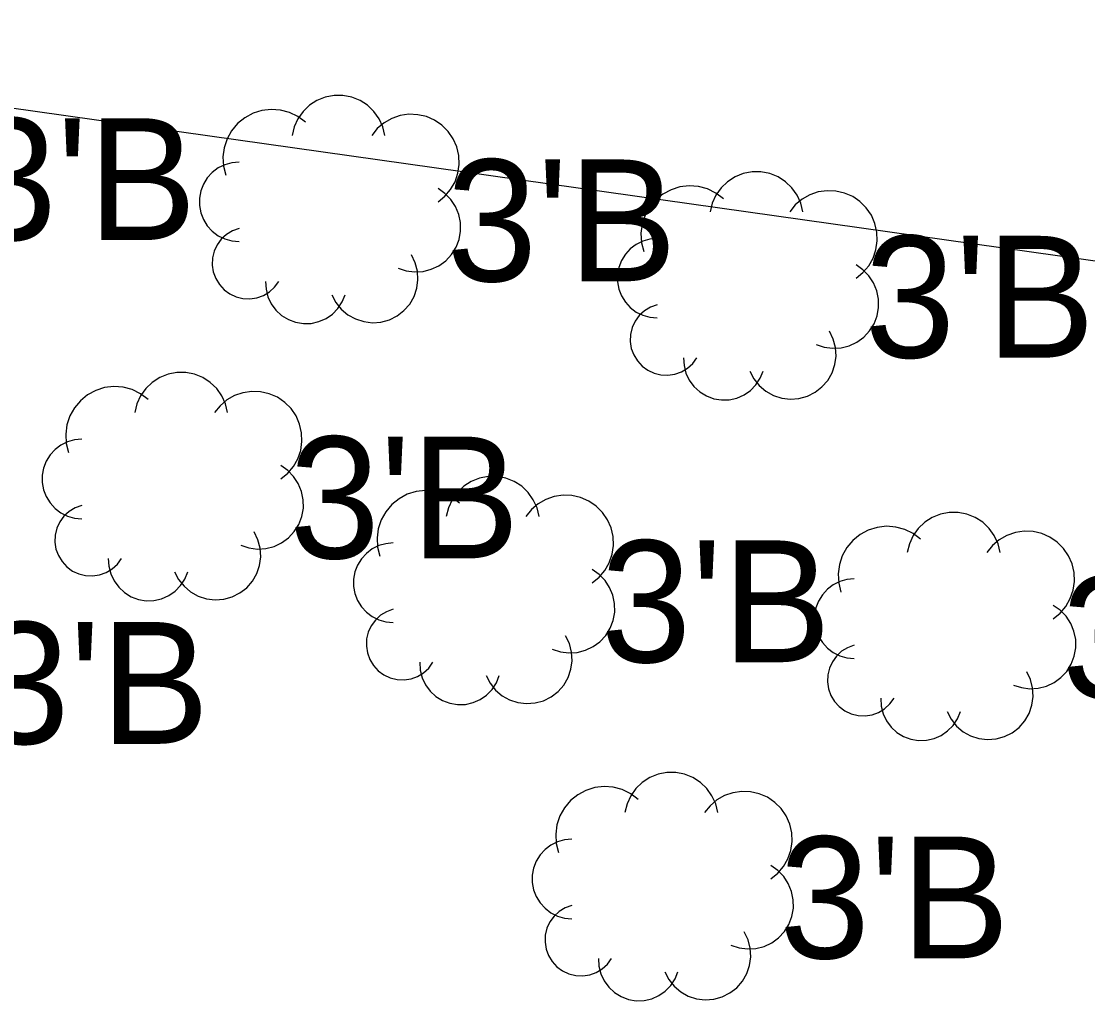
# Model space of a CAD drawing. Extents: x 1363693 to 1365209, y 422201 to 424153.
# Drawn here: x 1363930.35 to 1363944.36, y 423088.4 to 423101.26 of the extents above; entities that cross this region are included whole.
import ezdxf

# ---------------------------------------------------------------- set-up
doc = ezdxf.new("R2010")
doc.units = 0
for name, color, linetype in [('UT_X_Electric', 7, 'Continuous'), ('VG_X_Cells', 7, 'Continuous'), ('VG_X_Text', 7, 'Continuous')]:
    doc.layers.add(name, color=color, linetype=linetype)

msp = doc.modelspace()

# ---------------------------------------------------------------- linework, layer by layer
at = {"layer": 'UT_X_Electric'}
msp.add_lwpolyline([(1363867.968, 423108.916), (1363973.038, 423094.077), (1364006.657, 423093.464)], dxfattribs=at)
at = {"layer": 'VG_X_Cells'}
for points in [[(1363935.128, 423099.757), (1363935.101, 423099.871), (1363935.052, 423099.978), (1363934.984, 423100.073), (1363934.9, 423100.154), (1363934.801, 423100.217), (1363934.692, 423100.261), (1363934.577, 423100.283), (1363934.46, 423100.283), (1363934.345, 423100.261), (1363934.236, 423100.217), (1363934.138, 423100.154), (1363934.053, 423100.073), (1363933.985, 423099.978), (1363933.937, 423099.871), (1363933.909, 423099.757)], [(1363934.083, 423099.931), (1363933.985, 423100.005), (1363933.875, 423100.059), (1363933.757, 423100.091), (1363933.635, 423100.1), (1363933.513, 423100.086), (1363933.397, 423100.049), (1363933.289, 423099.991), (1363933.194, 423099.914), (1363933.115, 423099.82), (1363933.055, 423099.713), (1363933.017, 423099.597), (1363933.001, 423099.476), (1363933.008, 423099.353), (1363933.038, 423099.235)], [(1363935.825, 423098.887), (1363935.916, 423098.96), (1363935.991, 423099.049), (1363936.049, 423099.15), (1363936.087, 423099.261), (1363936.104, 423099.376), (1363936.099, 423099.493), (1363936.073, 423099.607), (1363936.026, 423099.713), (1363935.96, 423099.81), (1363935.877, 423099.892), (1363935.781, 423099.958), (1363935.674, 423100.005), (1363935.56, 423100.031), (1363935.444, 423100.036), (1363935.328, 423100.019), (1363935.218, 423099.981), (1363935.117, 423099.923), (1363935.028, 423099.848), (1363934.954, 423099.757)], [(1363933.213, 423099.409), (1363933.116, 423099.4), (1363933.024, 423099.374), (1363932.937, 423099.331), (1363932.861, 423099.273), (1363932.796, 423099.201), (1363932.745, 423099.119), (1363932.71, 423099.029), (1363932.692, 423098.935), (1363932.692, 423098.838), (1363932.71, 423098.744), (1363932.745, 423098.654), (1363932.796, 423098.572), (1363932.861, 423098.5), (1363932.937, 423098.442), (1363933.024, 423098.399), (1363933.116, 423098.373), (1363933.213, 423098.364)], [(1363940.617, 423098.754), (1363940.59, 423098.868), (1363940.541, 423098.975), (1363940.473, 423099.07), (1363940.389, 423099.151), (1363940.29, 423099.214), (1363940.181, 423099.258), (1363940.066, 423099.28), (1363939.949, 423099.28), (1363939.834, 423099.258), (1363939.725, 423099.214), (1363939.627, 423099.151), (1363939.542, 423099.07), (1363939.474, 423098.975), (1363939.426, 423098.868), (1363939.398, 423098.754)], [(1363935.302, 423098.016), (1363935.408, 423097.981), (1363935.518, 423097.966), (1363935.629, 423097.973), (1363935.737, 423098), (1363935.837, 423098.048), (1363935.927, 423098.113), (1363936.003, 423098.195), (1363936.062, 423098.289), (1363936.102, 423098.393), (1363936.122, 423098.502), (1363936.12, 423098.613), (1363936.098, 423098.722), (1363936.055, 423098.825), (1363935.994, 423098.918), (1363935.916, 423098.997), (1363935.825, 423099.061)], [(1363939.572, 423098.928), (1363939.474, 423099.002), (1363939.364, 423099.056), (1363939.246, 423099.088), (1363939.124, 423099.097), (1363939.002, 423099.083), (1363938.886, 423099.046), (1363938.778, 423098.988), (1363938.683, 423098.911), (1363938.604, 423098.817), (1363938.544, 423098.71), (1363938.506, 423098.594), (1363938.49, 423098.473), (1363938.497, 423098.35), (1363938.527, 423098.232)], [(1363941.314, 423097.884), (1363941.405, 423097.957), (1363941.48, 423098.046), (1363941.538, 423098.147), (1363941.576, 423098.258), (1363941.593, 423098.373), (1363941.588, 423098.49), (1363941.562, 423098.604), (1363941.515, 423098.71), (1363941.449, 423098.807), (1363941.366, 423098.889), (1363941.27, 423098.955), (1363941.163, 423099.002), (1363941.049, 423099.028), (1363940.933, 423099.033), (1363940.817, 423099.016), (1363940.707, 423098.978), (1363940.606, 423098.92), (1363940.517, 423098.845), (1363940.443, 423098.754)], [(1363933.213, 423098.538), (1363933.126, 423098.506), (1363933.047, 423098.459), (1363932.979, 423098.396), (1363932.925, 423098.322), (1363932.886, 423098.238), (1363932.864, 423098.149), (1363932.86, 423098.056), (1363932.874, 423097.965), (1363932.906, 423097.879), (1363932.954, 423097.8), (1363933.016, 423097.732), (1363933.09, 423097.677), (1363933.174, 423097.638), (1363933.263, 423097.616), (1363933.355, 423097.612), (1363933.447, 423097.626), (1363933.533, 423097.657), (1363933.612, 423097.705), (1363933.68, 423097.767), (1363933.735, 423097.842)], [(1363938.702, 423098.406), (1363938.605, 423098.397), (1363938.513, 423098.371), (1363938.426, 423098.328), (1363938.35, 423098.27), (1363938.285, 423098.198), (1363938.234, 423098.116), (1363938.199, 423098.026), (1363938.181, 423097.932), (1363938.181, 423097.835), (1363938.199, 423097.741), (1363938.234, 423097.651), (1363938.285, 423097.569), (1363938.35, 423097.497), (1363938.426, 423097.439), (1363938.513, 423097.396), (1363938.605, 423097.37), (1363938.702, 423097.361)], [(1363934.432, 423097.667), (1363934.484, 423097.566), (1363934.555, 423097.477), (1363934.642, 423097.403), (1363934.741, 423097.348), (1363934.849, 423097.313), (1363934.963, 423097.299), (1363935.076, 423097.308), (1363935.186, 423097.338), (1363935.288, 423097.389), (1363935.378, 423097.458), (1363935.453, 423097.544), (1363935.51, 423097.643), (1363935.546, 423097.751), (1363935.562, 423097.863), (1363935.555, 423097.977), (1363935.526, 423098.087), (1363935.477, 423098.19)], [(1363940.791, 423097.013), (1363940.897, 423096.978), (1363941.007, 423096.963), (1363941.118, 423096.97), (1363941.226, 423096.997), (1363941.326, 423097.045), (1363941.416, 423097.11), (1363941.492, 423097.192), (1363941.551, 423097.286), (1363941.591, 423097.39), (1363941.611, 423097.499), (1363941.609, 423097.61), (1363941.587, 423097.719), (1363941.544, 423097.822), (1363941.483, 423097.915), (1363941.405, 423097.994), (1363941.314, 423098.058)], [(1363933.561, 423097.842), (1363933.567, 423097.739), (1363933.592, 423097.639), (1363933.636, 423097.546), (1363933.697, 423097.464), (1363933.772, 423097.394), (1363933.86, 423097.34), (1363933.956, 423097.304), (1363934.058, 423097.287), (1363934.16, 423097.29), (1363934.261, 423097.313), (1363934.355, 423097.354), (1363934.439, 423097.412), (1363934.511, 423097.486), (1363934.567, 423097.572), (1363934.606, 423097.667)], [(1363938.702, 423097.535), (1363938.615, 423097.503), (1363938.536, 423097.456), (1363938.468, 423097.393), (1363938.414, 423097.319), (1363938.375, 423097.235), (1363938.353, 423097.146), (1363938.349, 423097.053), (1363938.363, 423096.962), (1363938.395, 423096.876), (1363938.443, 423096.797), (1363938.505, 423096.729), (1363938.579, 423096.674), (1363938.663, 423096.635), (1363938.752, 423096.613), (1363938.844, 423096.609), (1363938.936, 423096.623), (1363939.022, 423096.654), (1363939.101, 423096.702), (1363939.169, 423096.764), (1363939.224, 423096.839)], [(1363939.921, 423096.664), (1363939.973, 423096.563), (1363940.044, 423096.474), (1363940.131, 423096.4), (1363940.23, 423096.345), (1363940.338, 423096.31), (1363940.452, 423096.296), (1363940.565, 423096.305), (1363940.675, 423096.335), (1363940.777, 423096.386), (1363940.867, 423096.455), (1363940.942, 423096.541), (1363940.999, 423096.64), (1363941.035, 423096.748), (1363941.051, 423096.86), (1363941.044, 423096.974), (1363941.015, 423097.084), (1363940.966, 423097.187)], [(1363939.05, 423096.839), (1363939.056, 423096.736), (1363939.081, 423096.636), (1363939.125, 423096.543), (1363939.186, 423096.461), (1363939.261, 423096.391), (1363939.349, 423096.337), (1363939.445, 423096.301), (1363939.547, 423096.284), (1363939.649, 423096.287), (1363939.75, 423096.31), (1363939.844, 423096.351), (1363939.928, 423096.409), (1363940, 423096.483), (1363940.056, 423096.569), (1363940.095, 423096.664)], [(1363933.063, 423096.118), (1363933.036, 423096.232), (1363932.987, 423096.339), (1363932.919, 423096.434), (1363932.835, 423096.515), (1363932.736, 423096.578), (1363932.627, 423096.622), (1363932.512, 423096.644), (1363932.395, 423096.644), (1363932.28, 423096.622), (1363932.171, 423096.578), (1363932.073, 423096.515), (1363931.988, 423096.434), (1363931.92, 423096.339), (1363931.872, 423096.232), (1363931.844, 423096.118)], [(1363932.018, 423096.292), (1363931.92, 423096.366), (1363931.81, 423096.42), (1363931.692, 423096.452), (1363931.57, 423096.461), (1363931.448, 423096.447), (1363931.332, 423096.41), (1363931.224, 423096.352), (1363931.129, 423096.275), (1363931.05, 423096.181), (1363930.99, 423096.074), (1363930.952, 423095.958), (1363930.936, 423095.837), (1363930.943, 423095.714), (1363930.973, 423095.596)], [(1363933.76, 423095.248), (1363933.851, 423095.321), (1363933.926, 423095.41), (1363933.984, 423095.511), (1363934.022, 423095.622), (1363934.039, 423095.737), (1363934.034, 423095.854), (1363934.008, 423095.968), (1363933.961, 423096.074), (1363933.895, 423096.171), (1363933.812, 423096.253), (1363933.716, 423096.319), (1363933.609, 423096.366), (1363933.495, 423096.392), (1363933.379, 423096.397), (1363933.263, 423096.38), (1363933.153, 423096.342), (1363933.052, 423096.284), (1363932.963, 423096.209), (1363932.889, 423096.118)], [(1363931.148, 423095.77), (1363931.051, 423095.761), (1363930.959, 423095.735), (1363930.872, 423095.692), (1363930.796, 423095.634), (1363930.731, 423095.562), (1363930.68, 423095.48), (1363930.645, 423095.39), (1363930.627, 423095.296), (1363930.627, 423095.199), (1363930.645, 423095.105), (1363930.68, 423095.015), (1363930.731, 423094.933), (1363930.796, 423094.861), (1363930.872, 423094.803), (1363930.959, 423094.76), (1363931.051, 423094.734), (1363931.148, 423094.725)], [(1363933.237, 423094.377), (1363933.343, 423094.342), (1363933.453, 423094.327), (1363933.564, 423094.334), (1363933.672, 423094.361), (1363933.772, 423094.409), (1363933.862, 423094.474), (1363933.938, 423094.556), (1363933.997, 423094.65), (1363934.037, 423094.754), (1363934.057, 423094.863), (1363934.055, 423094.974), (1363934.033, 423095.083), (1363933.99, 423095.186), (1363933.929, 423095.279), (1363933.851, 423095.358), (1363933.76, 423095.422)], [(1363937.152, 423094.754), (1363937.125, 423094.868), (1363937.076, 423094.975), (1363937.008, 423095.07), (1363936.924, 423095.151), (1363936.825, 423095.214), (1363936.716, 423095.258), (1363936.601, 423095.28), (1363936.484, 423095.28), (1363936.369, 423095.258), (1363936.26, 423095.214), (1363936.162, 423095.151), (1363936.077, 423095.07), (1363936.009, 423094.975), (1363935.961, 423094.868), (1363935.933, 423094.754)], [(1363936.107, 423094.928), (1363936.009, 423095.002), (1363935.899, 423095.056), (1363935.781, 423095.088), (1363935.659, 423095.097), (1363935.537, 423095.083), (1363935.421, 423095.046), (1363935.313, 423094.988), (1363935.218, 423094.911), (1363935.139, 423094.817), (1363935.079, 423094.71), (1363935.041, 423094.594), (1363935.025, 423094.473), (1363935.032, 423094.35), (1363935.062, 423094.232)], [(1363931.148, 423094.899), (1363931.061, 423094.867), (1363930.982, 423094.82), (1363930.914, 423094.757), (1363930.86, 423094.683), (1363930.821, 423094.599), (1363930.799, 423094.51), (1363930.795, 423094.417), (1363930.809, 423094.326), (1363930.841, 423094.24), (1363930.889, 423094.161), (1363930.951, 423094.093), (1363931.025, 423094.038), (1363931.109, 423093.999), (1363931.198, 423093.977), (1363931.29, 423093.973), (1363931.382, 423093.987), (1363931.468, 423094.018), (1363931.547, 423094.066), (1363931.615, 423094.128), (1363931.67, 423094.203)], [(1363937.849, 423093.884), (1363937.94, 423093.957), (1363938.015, 423094.046), (1363938.073, 423094.147), (1363938.111, 423094.258), (1363938.128, 423094.373), (1363938.123, 423094.49), (1363938.097, 423094.604), (1363938.05, 423094.71), (1363937.984, 423094.807), (1363937.901, 423094.889), (1363937.805, 423094.955), (1363937.698, 423095.002), (1363937.584, 423095.028), (1363937.468, 423095.033), (1363937.352, 423095.016), (1363937.242, 423094.978), (1363937.141, 423094.92), (1363937.052, 423094.845), (1363936.978, 423094.754)], [(1363943.206, 423094.282), (1363943.179, 423094.396), (1363943.13, 423094.503), (1363943.062, 423094.598), (1363942.978, 423094.679), (1363942.879, 423094.742), (1363942.77, 423094.786), (1363942.655, 423094.808), (1363942.538, 423094.808), (1363942.423, 423094.786), (1363942.314, 423094.742), (1363942.216, 423094.679), (1363942.131, 423094.598), (1363942.063, 423094.503), (1363942.015, 423094.396), (1363941.987, 423094.282)], [(1363942.161, 423094.456), (1363942.063, 423094.53), (1363941.953, 423094.584), (1363941.835, 423094.616), (1363941.713, 423094.625), (1363941.591, 423094.611), (1363941.475, 423094.574), (1363941.367, 423094.516), (1363941.272, 423094.439), (1363941.193, 423094.345), (1363941.133, 423094.238), (1363941.095, 423094.122), (1363941.079, 423094.001), (1363941.086, 423093.878), (1363941.116, 423093.76)], [(1363932.367, 423094.028), (1363932.419, 423093.927), (1363932.49, 423093.838), (1363932.577, 423093.764), (1363932.676, 423093.709), (1363932.784, 423093.674), (1363932.898, 423093.66), (1363933.011, 423093.669), (1363933.121, 423093.699), (1363933.223, 423093.75), (1363933.313, 423093.819), (1363933.388, 423093.905), (1363933.445, 423094.004), (1363933.481, 423094.112), (1363933.497, 423094.224), (1363933.49, 423094.338), (1363933.461, 423094.448), (1363933.412, 423094.551)], [(1363943.903, 423093.412), (1363943.994, 423093.485), (1363944.069, 423093.574), (1363944.127, 423093.675), (1363944.165, 423093.786), (1363944.182, 423093.901), (1363944.177, 423094.018), (1363944.151, 423094.132), (1363944.104, 423094.238), (1363944.038, 423094.335), (1363943.955, 423094.417), (1363943.859, 423094.483), (1363943.752, 423094.53), (1363943.638, 423094.556), (1363943.522, 423094.561), (1363943.406, 423094.544), (1363943.296, 423094.506), (1363943.195, 423094.448), (1363943.106, 423094.373), (1363943.032, 423094.282)], [(1363935.237, 423094.406), (1363935.14, 423094.397), (1363935.048, 423094.371), (1363934.961, 423094.328), (1363934.885, 423094.27), (1363934.82, 423094.198), (1363934.769, 423094.116), (1363934.734, 423094.026), (1363934.716, 423093.932), (1363934.716, 423093.835), (1363934.734, 423093.741), (1363934.769, 423093.651), (1363934.82, 423093.569), (1363934.885, 423093.497), (1363934.961, 423093.439), (1363935.048, 423093.396), (1363935.14, 423093.37), (1363935.237, 423093.361)], [(1363931.496, 423094.203), (1363931.502, 423094.1), (1363931.527, 423094), (1363931.571, 423093.907), (1363931.632, 423093.825), (1363931.707, 423093.755), (1363931.795, 423093.701), (1363931.891, 423093.665), (1363931.993, 423093.648), (1363932.095, 423093.651), (1363932.196, 423093.674), (1363932.29, 423093.715), (1363932.374, 423093.773), (1363932.446, 423093.847), (1363932.502, 423093.933), (1363932.541, 423094.028)], [(1363937.326, 423093.013), (1363937.432, 423092.978), (1363937.542, 423092.963), (1363937.653, 423092.97), (1363937.761, 423092.997), (1363937.861, 423093.045), (1363937.951, 423093.11), (1363938.027, 423093.192), (1363938.086, 423093.286), (1363938.126, 423093.39), (1363938.146, 423093.499), (1363938.144, 423093.61), (1363938.122, 423093.719), (1363938.079, 423093.822), (1363938.018, 423093.915), (1363937.94, 423093.994), (1363937.849, 423094.058)], [(1363941.291, 423093.934), (1363941.194, 423093.925), (1363941.102, 423093.899), (1363941.015, 423093.856), (1363940.939, 423093.798), (1363940.874, 423093.726), (1363940.823, 423093.644), (1363940.788, 423093.554), (1363940.77, 423093.46), (1363940.77, 423093.363), (1363940.788, 423093.269), (1363940.823, 423093.179), (1363940.874, 423093.097), (1363940.939, 423093.025), (1363941.015, 423092.967), (1363941.102, 423092.924), (1363941.194, 423092.898), (1363941.291, 423092.889)], [(1363935.237, 423093.535), (1363935.15, 423093.503), (1363935.071, 423093.456), (1363935.003, 423093.393), (1363934.949, 423093.319), (1363934.91, 423093.235), (1363934.888, 423093.146), (1363934.884, 423093.053), (1363934.898, 423092.962), (1363934.93, 423092.876), (1363934.978, 423092.797), (1363935.04, 423092.729), (1363935.114, 423092.674), (1363935.198, 423092.635), (1363935.287, 423092.613), (1363935.379, 423092.609), (1363935.471, 423092.623), (1363935.557, 423092.654), (1363935.636, 423092.702), (1363935.704, 423092.764), (1363935.759, 423092.839)], [(1363943.38, 423092.541), (1363943.486, 423092.506), (1363943.596, 423092.491), (1363943.707, 423092.498), (1363943.815, 423092.525), (1363943.915, 423092.573), (1363944.005, 423092.638), (1363944.081, 423092.72), (1363944.14, 423092.814), (1363944.18, 423092.918), (1363944.2, 423093.027), (1363944.198, 423093.138), (1363944.176, 423093.247), (1363944.133, 423093.35), (1363944.072, 423093.443), (1363943.994, 423093.522), (1363943.903, 423093.586)], [(1363936.456, 423092.664), (1363936.508, 423092.563), (1363936.579, 423092.474), (1363936.666, 423092.4), (1363936.765, 423092.345), (1363936.873, 423092.31), (1363936.987, 423092.296), (1363937.1, 423092.305), (1363937.21, 423092.335), (1363937.312, 423092.386), (1363937.402, 423092.455), (1363937.477, 423092.541), (1363937.534, 423092.64), (1363937.57, 423092.748), (1363937.586, 423092.86), (1363937.579, 423092.974), (1363937.55, 423093.084), (1363937.501, 423093.187)], [(1363941.291, 423093.063), (1363941.204, 423093.031), (1363941.125, 423092.984), (1363941.057, 423092.921), (1363941.003, 423092.847), (1363940.964, 423092.763), (1363940.942, 423092.674), (1363940.938, 423092.581), (1363940.952, 423092.49), (1363940.984, 423092.404), (1363941.032, 423092.325), (1363941.094, 423092.257), (1363941.168, 423092.202), (1363941.252, 423092.163), (1363941.341, 423092.141), (1363941.433, 423092.137), (1363941.525, 423092.151), (1363941.611, 423092.182), (1363941.69, 423092.23), (1363941.758, 423092.292), (1363941.813, 423092.367)], [(1363935.585, 423092.839), (1363935.591, 423092.736), (1363935.616, 423092.636), (1363935.66, 423092.543), (1363935.721, 423092.461), (1363935.796, 423092.391), (1363935.884, 423092.337), (1363935.98, 423092.301), (1363936.082, 423092.284), (1363936.184, 423092.287), (1363936.285, 423092.31), (1363936.379, 423092.351), (1363936.463, 423092.409), (1363936.535, 423092.483), (1363936.591, 423092.569), (1363936.63, 423092.664)], [(1363942.51, 423092.192), (1363942.562, 423092.091), (1363942.633, 423092.002), (1363942.72, 423091.928), (1363942.819, 423091.873), (1363942.927, 423091.838), (1363943.041, 423091.824), (1363943.154, 423091.833), (1363943.264, 423091.863), (1363943.366, 423091.914), (1363943.456, 423091.983), (1363943.531, 423092.069), (1363943.588, 423092.168), (1363943.624, 423092.276), (1363943.64, 423092.388), (1363943.633, 423092.502), (1363943.604, 423092.612), (1363943.555, 423092.715)], [(1363941.639, 423092.367), (1363941.645, 423092.264), (1363941.67, 423092.164), (1363941.714, 423092.071), (1363941.775, 423091.989), (1363941.85, 423091.919), (1363941.938, 423091.865), (1363942.034, 423091.829), (1363942.136, 423091.812), (1363942.238, 423091.815), (1363942.339, 423091.838), (1363942.433, 423091.879), (1363942.517, 423091.937), (1363942.589, 423092.011), (1363942.645, 423092.097), (1363942.684, 423092.192)], [(1363939.498, 423090.865), (1363939.471, 423090.979), (1363939.422, 423091.086), (1363939.354, 423091.181), (1363939.27, 423091.262), (1363939.171, 423091.325), (1363939.062, 423091.369), (1363938.947, 423091.391), (1363938.83, 423091.391), (1363938.715, 423091.369), (1363938.606, 423091.325), (1363938.508, 423091.262), (1363938.423, 423091.181), (1363938.355, 423091.086), (1363938.307, 423090.979), (1363938.279, 423090.865)], [(1363938.453, 423091.039), (1363938.355, 423091.113), (1363938.245, 423091.167), (1363938.127, 423091.199), (1363938.005, 423091.208), (1363937.883, 423091.194), (1363937.767, 423091.157), (1363937.659, 423091.099), (1363937.564, 423091.022), (1363937.485, 423090.928), (1363937.425, 423090.821), (1363937.387, 423090.705), (1363937.371, 423090.584), (1363937.378, 423090.461), (1363937.408, 423090.343)], [(1363940.195, 423089.995), (1363940.286, 423090.068), (1363940.361, 423090.157), (1363940.419, 423090.258), (1363940.457, 423090.369), (1363940.474, 423090.484), (1363940.469, 423090.601), (1363940.443, 423090.715), (1363940.396, 423090.821), (1363940.33, 423090.918), (1363940.247, 423091), (1363940.151, 423091.066), (1363940.044, 423091.113), (1363939.93, 423091.139), (1363939.814, 423091.144), (1363939.698, 423091.127), (1363939.588, 423091.089), (1363939.487, 423091.031), (1363939.398, 423090.956), (1363939.324, 423090.865)], [(1363937.583, 423090.517), (1363937.486, 423090.508), (1363937.394, 423090.482), (1363937.307, 423090.439), (1363937.231, 423090.381), (1363937.166, 423090.309), (1363937.115, 423090.227), (1363937.08, 423090.137), (1363937.062, 423090.043), (1363937.062, 423089.946), (1363937.08, 423089.852), (1363937.115, 423089.762), (1363937.166, 423089.68), (1363937.231, 423089.608), (1363937.307, 423089.55), (1363937.394, 423089.507), (1363937.486, 423089.481), (1363937.583, 423089.472)], [(1363939.672, 423089.124), (1363939.778, 423089.089), (1363939.888, 423089.074), (1363939.999, 423089.081), (1363940.107, 423089.108), (1363940.207, 423089.156), (1363940.297, 423089.221), (1363940.373, 423089.303), (1363940.432, 423089.397), (1363940.472, 423089.501), (1363940.492, 423089.61), (1363940.49, 423089.721), (1363940.468, 423089.83), (1363940.425, 423089.933), (1363940.364, 423090.026), (1363940.286, 423090.105), (1363940.195, 423090.169)], [(1363937.583, 423089.646), (1363937.496, 423089.614), (1363937.417, 423089.567), (1363937.349, 423089.504), (1363937.295, 423089.43), (1363937.256, 423089.346), (1363937.234, 423089.257), (1363937.23, 423089.164), (1363937.244, 423089.073), (1363937.276, 423088.987), (1363937.324, 423088.908), (1363937.386, 423088.84), (1363937.46, 423088.785), (1363937.544, 423088.746), (1363937.633, 423088.724), (1363937.725, 423088.72), (1363937.817, 423088.734), (1363937.903, 423088.765), (1363937.982, 423088.813), (1363938.05, 423088.875), (1363938.105, 423088.95)], [(1363938.802, 423088.775), (1363938.854, 423088.674), (1363938.925, 423088.585), (1363939.012, 423088.511), (1363939.111, 423088.456), (1363939.219, 423088.421), (1363939.333, 423088.407), (1363939.446, 423088.416), (1363939.556, 423088.446), (1363939.658, 423088.497), (1363939.748, 423088.566), (1363939.823, 423088.652), (1363939.88, 423088.751), (1363939.916, 423088.859), (1363939.932, 423088.971), (1363939.925, 423089.085), (1363939.896, 423089.195), (1363939.847, 423089.298)], [(1363937.931, 423088.95), (1363937.937, 423088.847), (1363937.962, 423088.747), (1363938.006, 423088.654), (1363938.067, 423088.572), (1363938.142, 423088.502), (1363938.23, 423088.448), (1363938.326, 423088.412), (1363938.428, 423088.395), (1363938.53, 423088.398), (1363938.631, 423088.421), (1363938.725, 423088.462), (1363938.809, 423088.52), (1363938.881, 423088.594), (1363938.937, 423088.68), (1363938.976, 423088.775)]]:
    msp.add_lwpolyline(points, dxfattribs=at)

# ---------------------------------------------------------------- texts
at = {"layer": 'VG_X_Text'}
for p in [(1363929.629, 423098.385), (1363935.936, 423097.843), (1363941.425, 423096.84), (1363933.871, 423094.204), (1363937.96, 423092.84), (1363944.014, 423092.368), (1363929.797, 423091.768), (1363940.306, 423088.951)]:
    msp.add_text("3'B", height=1.6, dxfattribs=at).set_placement(p)

doc.saveas('drawing.dxf')
